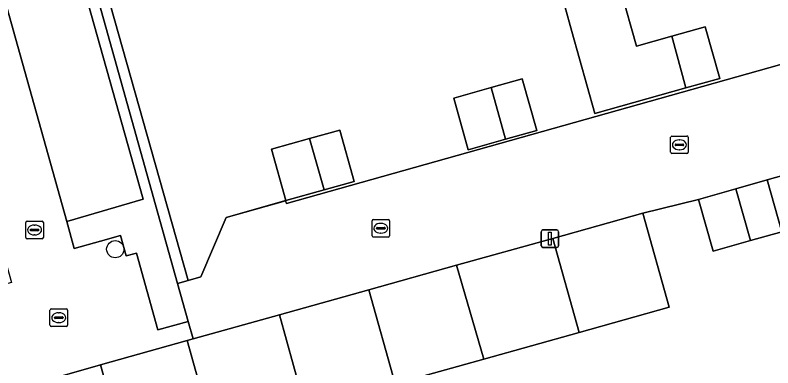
# Model space of a CAD drawing. Extents: x 159626 to 160723, y 388173 to 389416.
# Drawn here: x 159883.2 to 159926.3, y 388291.06 to 388311.16 of the extents above; entities that cross this region are included whole.
import ezdxf

# ---------------------------------------------------------------- set-up
doc = ezdxf.new("R2010")
doc.units = 0
for name, color, linetype in [('IMGEO_Boom', 7, 'Continuous'), ('IMGEO_Erf', 7, 'Continuous'), ('IMGEO_Kolk', 7, 'Continuous'), ('IMGEO_Lichtmast', 7, 'Continuous'), ('IMGEO_Muur', 7, 'Continuous'), ('IMGEO_Pand', 7, 'Continuous'), ('IMGEO_Parkeervlak_open', 7, 'Continuous'), ('IMGEO_Rijbaan_lokaal_open', 7, 'Continuous'), ('IMGEO_Rioolput', 7, 'Continuous'), ('IMGEO_Voetpad_open', 7, 'Continuous')]:
    doc.layers.add(name, color=color, linetype=linetype)

msp = doc.modelspace()

# ---------------------------------------------------------------- linework, layer by layer
at = {"layer": 'IMGEO_Boom'}
msp.add_circle((159888.893, 388297.819), 0.489, dxfattribs=at)
at = {"layer": 'IMGEO_Erf'}
for points in [[(159888.385, 388312.59), (159893.047, 388296.039), (159893.76, 388296.24), (159895.193, 388299.636), (159898.582, 388300.586), (159898.627, 388300.424), (159947.315, 388314.161)], [(159929.16, 388302.674), (159925.978, 388301.769), (159926.807, 388298.808), (159925.022, 388298.308), (159922.902, 388297.714), (159922.077, 388300.659), (159918.909, 388299.871), (159920.407, 388294.517), (159915.286, 388293.084), (159909.857, 388291.564), (159904.817, 388290.154), (159904.899, 388289.863), (159899.82, 388288.312), (159894.588, 388286.845), (159889.668, 388285.465), (159888.049, 388291.237), (159885.607, 388290.526), (159887.756, 388282.848), (159893.644, 388261.656), (159940.482, 388274.742)]]:
    msp.add_lwpolyline(points, dxfattribs=at)
for points in [[(159921.356, 388307.007), (159916.173, 388305.554), (159914.868, 388310.215), (159914.463, 388311.659), (159917.659, 388312.555), (159918.544, 388309.396), (159920.553, 388309.959), (159922.451, 388310.49), (159923.276, 388307.545)], [(159911.091, 388304.085), (159908.967, 388303.49), (159908.143, 388306.431), (159910.273, 388307.028), (159912.043, 388307.524), (159912.867, 388304.583)], [(159900.773, 388301.2), (159898.592, 388300.589), (159897.772, 388303.514), (159899.946, 388304.123), (159901.672, 388304.607), (159902.491, 388301.682)]]:
    msp.add_lwpolyline(points, close=True, dxfattribs=at)
at = {"layer": 'IMGEO_Kolk'}
for p, q in [((159920.486, 388303.344), (159920.486, 388304.196)), ((159920.561, 388304.27), (159921.413, 388304.27)), ((159920.974, 388304.05), (159920.999, 388304.05)), ((159921.487, 388304.196), (159921.487, 388303.344)), ((159920.745, 388303.764), (159920.745, 388303.776)), ((159921.183, 388303.727), (159920.785, 388303.727)), ((159920.788, 388303.813), (159921.186, 388303.813)), ((159920.997, 388303.49), (159920.972, 388303.49)), ((159921.229, 388303.776), (159921.229, 388303.764)), ((159921.413, 388303.27), (159920.561, 388303.27)), ((159883.801, 388298.49), (159883.801, 388299.342)), ((159883.876, 388299.416), (159884.728, 388299.416)), ((159884.289, 388299.196), (159884.314, 388299.196)), ((159884.802, 388299.342), (159884.802, 388298.49)), ((159903.498, 388298.589), (159903.498, 388299.441)), ((159903.573, 388299.515), (159904.425, 388299.515)), ((159903.986, 388299.295), (159904.011, 388299.295)), ((159904.499, 388299.441), (159904.499, 388298.589)), ((159884.06, 388298.91), (159884.06, 388298.922)), ((159884.498, 388298.873), (159884.1, 388298.873)), ((159884.103, 388298.959), (159884.501, 388298.959)), ((159884.544, 388298.922), (159884.544, 388298.91)), ((159903.757, 388299.009), (159903.757, 388299.021)), ((159904.195, 388298.972), (159903.797, 388298.972)), ((159903.8, 388299.058), (159904.198, 388299.058)), ((159904.009, 388298.735), (159903.984, 388298.735)), ((159904.241, 388299.021), (159904.241, 388299.009)), ((159884.728, 388298.416), (159883.876, 388298.416)), ((159884.312, 388298.636), (159884.287, 388298.636)), ((159904.425, 388298.515), (159903.573, 388298.515))]:
    msp.add_line(p, q, dxfattribs=at)
for points in [[(159920.486, 388303.344), (159920.486, 388304.196)], [(159920.561, 388304.27), (159921.413, 388304.27)], [(159921.487, 388304.196), (159921.487, 388303.344)], [(159921.413, 388303.27), (159920.561, 388303.27)], [(159883.801, 388298.49), (159883.801, 388299.342)], [(159883.876, 388299.416), (159884.728, 388299.416)], [(159884.802, 388299.342), (159884.802, 388298.49)], [(159903.498, 388298.589), (159903.498, 388299.441)], [(159903.573, 388299.515), (159904.425, 388299.515)], [(159904.499, 388299.441), (159904.499, 388298.589)], [(159884.728, 388298.416), (159883.876, 388298.416)], [(159904.425, 388298.515), (159903.573, 388298.515)]]:
    msp.add_lwpolyline(points, dxfattribs=at)
for centre, radius, start, end in [((159920.563, 388304.194), 0.0765, 91.552, 178.448), ((159920.563, 388304.194), 0.0765, 91.552, 178.448), ((159921.411, 388304.194), 0.0765, 1.552, 88.448), ((159921.411, 388304.194), 0.0765, 1.552, 88.448), ((159920.785, 388303.773), 0.0403, 85.8775, 175.7526), ((159920.782, 388303.763), 0.0366, 178.938, 274.7102), ((159921.186, 388303.77), 0.043, 264.8664, 352.4533), ((159921.19, 388303.775), 0.0386, 1.7309, 96.639), ((159920.563, 388303.346), 0.0765, 181.552, 268.448), ((159920.563, 388303.346), 0.0765, 181.552, 268.448), ((159921.411, 388303.346), 0.0765, 271.552, 358.448), ((159921.411, 388303.346), 0.0765, 271.552, 358.448), ((159883.878, 388299.34), 0.0765, 91.552, 178.448), ((159883.878, 388299.34), 0.0765, 91.552, 178.448), ((159884.726, 388299.34), 0.0765, 1.552, 88.448), ((159884.726, 388299.34), 0.0765, 1.552, 88.448), ((159903.575, 388299.439), 0.0765, 91.552, 178.448), ((159903.575, 388299.439), 0.0765, 91.552, 178.448), ((159904.423, 388299.439), 0.0765, 1.552, 88.448), ((159904.423, 388299.439), 0.0765, 1.552, 88.448), ((159884.1, 388298.919), 0.0403, 85.8775, 175.7526), ((159884.097, 388298.909), 0.0366, 178.938, 274.7102), ((159884.501, 388298.916), 0.043, 264.8664, 352.4533), ((159884.505, 388298.921), 0.0386, 1.7309, 96.639), ((159903.797, 388299.018), 0.0403, 85.8775, 175.7526), ((159903.794, 388299.008), 0.0366, 178.938, 274.7102), ((159904.198, 388299.015), 0.043, 264.8664, 352.4533), ((159904.202, 388299.02), 0.0386, 1.7309, 96.639), ((159883.878, 388298.492), 0.0765, 181.552, 268.448), ((159883.878, 388298.492), 0.0765, 181.552, 268.448), ((159884.726, 388298.492), 0.0765, 271.552, 358.448), ((159884.726, 388298.492), 0.0765, 271.552, 358.448), ((159903.575, 388298.591), 0.0765, 181.552, 268.448), ((159903.575, 388298.591), 0.0765, 181.552, 268.448), ((159904.423, 388298.591), 0.0765, 271.552, 358.448), ((159904.423, 388298.591), 0.0765, 271.552, 358.448)]:
    msp.add_arc(centre, radius, start, end, dxfattribs=at)
for centre, major_axis, ratio, start_param, end_param in [((159920.973, 388303.77), (-0.387, 0.002), 0.722429, 4.712389, 7.853982), ((159920.998, 388303.77), (-0.39, 0.002), 0.717154, 1.570796, 4.712389), ((159884.288, 388298.916), (-0.387, 0.002), 0.722429, 4.712389, 7.853982), ((159884.313, 388298.916), (-0.39, 0.002), 0.717154, 1.570796, 4.712389), ((159903.985, 388299.015), (-0.387, 0.002), 0.722429, 4.712389, 7.853982), ((159904.01, 388299.015), (-0.39, 0.002), 0.717154, 1.570796, 4.712389)]:
    msp.add_ellipse(centre, major_axis=major_axis, ratio=ratio, start_param=start_param, end_param=end_param, dxfattribs=at)
at = {"layer": 'IMGEO_Lichtmast'}
for p, q in [((159913.124, 388298.02), (159913.124, 388298.82)), ((159913.124, 388298.82), (159913.124, 388298.02)), ((159913.224, 388298.92), (159914.014, 388298.92)), ((159914.014, 388298.92), (159913.224, 388298.92)), ((159914.114, 388298.82), (159914.114, 388298.02)), ((159914.114, 388298.02), (159914.114, 388298.82)), ((159914.014, 388297.92), (159913.224, 388297.92)), ((159913.224, 388297.92), (159914.014, 388297.92))]:
    msp.add_line(p, q, dxfattribs=at)
msp.add_lwpolyline([(159913.544, 388298.795), (159913.694, 388298.795), (159913.694, 388298.045), (159913.544, 388298.045), (159913.544, 388298.795)], dxfattribs=at)
for centre, start, end in [((159913.224, 388298.82), 90, 180), ((159913.224, 388298.82), 90, 180), ((159914.014, 388298.82), 0, 90), ((159914.014, 388298.82), 360, 90), ((159913.224, 388298.02), 180, 270), ((159913.224, 388298.02), 180, 270), ((159914.014, 388298.02), 270, 0), ((159914.014, 388298.02), 270, 0)]:
    msp.add_arc(centre, 0.1, start, end, dxfattribs=at)
at = {"layer": 'IMGEO_Muur'}
for points in [[(159893.047, 388296.039), (159888.385, 388312.59)], [(159898.592, 388300.589), (159895.193, 388299.636), (159893.76, 388296.24), (159893.047, 388296.039)]]:
    msp.add_lwpolyline(points, dxfattribs=at)
at = {"layer": 'IMGEO_Pand'}
for points in [[(159921.356, 388307.007), (159920.553, 388309.959), (159918.544, 388309.396), (159917.659, 388312.555), (159914.463, 388311.659), (159914.868, 388310.215), (159916.173, 388305.554)], [(159921.356, 388307.007), (159923.276, 388307.545), (159922.451, 388310.49), (159920.553, 388309.959)], [(159910.273, 388307.028), (159911.091, 388304.085), (159912.867, 388304.583), (159912.043, 388307.524)], [(159910.273, 388307.028), (159908.143, 388306.431), (159908.967, 388303.49), (159911.091, 388304.085)], [(159899.946, 388304.123), (159900.773, 388301.2), (159902.491, 388301.682), (159901.672, 388304.607)], [(159899.946, 388304.123), (159897.772, 388303.514), (159898.592, 388300.589), (159900.773, 388301.2)], [(159925.978, 388301.769), (159924.196, 388301.262), (159925.022, 388298.308), (159926.807, 388298.808)], [(159924.196, 388301.262), (159922.077, 388300.659), (159922.902, 388297.714), (159925.022, 388298.308)], [(159915.286, 388293.084), (159920.407, 388294.517), (159918.909, 388299.871), (159913.775, 388298.434)], [(159915.286, 388293.084), (159913.775, 388298.434), (159908.311, 388296.905), (159909.857, 388291.564)], [(159903.318, 388295.508), (159904.817, 388290.154), (159909.857, 388291.564), (159908.311, 388296.905)], [(159899.82, 388288.312), (159904.899, 388289.863), (159904.817, 388290.154), (159903.318, 388295.508), (159898.228, 388294.085)], [(159899.82, 388288.312), (159898.228, 388294.085), (159893.316, 388292.711), (159892.981, 388292.617), (159894.588, 388286.845)], [(159894.588, 388286.845), (159892.981, 388292.617), (159888.049, 388291.237), (159889.668, 388285.465)]]:
    msp.add_lwpolyline(points, close=True, dxfattribs=at)
at = {"layer": 'IMGEO_Parkeervlak_open'}
msp.add_lwpolyline([(159884.399, 388322.351), (159880.05, 388321.131), (159886.13, 388299.399), (159890.482, 388300.677)], close=True, dxfattribs=at)
at = {"layer": 'IMGEO_Rijbaan_lokaal_open'}
for points in [[(159864.8, 388360.991), (159882.996, 388295.92), (159881.089, 388295.408), (159882.69, 388289.677), (159885.607, 388290.526), (159888.049, 388291.237), (159892.981, 388292.617), (159893.316, 388292.711), (159893.045, 388293.71), (159891.313, 388293.23), (159890.096, 388297.603), (159889.521, 388297.441), (159889.19, 388298.597), (159888.047, 388298.275), (159886.562, 388297.856), (159886.13, 388299.399), (159880.05, 388321.131)], [(159947.315, 388314.161), (159898.627, 388300.424), (159898.582, 388300.586), (159895.193, 388299.636), (159893.76, 388296.24), (159893.047, 388296.039), (159892.443, 388295.871), (159893.045, 388293.71), (159893.316, 388292.711), (159898.228, 388294.085), (159903.318, 388295.508), (159908.311, 388296.905), (159913.775, 388298.434), (159918.909, 388299.871), (159922.077, 388300.659), (159924.196, 388301.262), (159925.978, 388301.769), (159929.16, 388302.674)]]:
    msp.add_lwpolyline(points, dxfattribs=at)
at = {"layer": 'IMGEO_Rioolput'}
for p, q in [((159885.256, 388294.421), (159886.108, 388294.421)), ((159885.181, 388293.495), (159885.181, 388294.347)), ((159885.483, 388293.964), (159885.881, 388293.964)), ((159885.669, 388294.201), (159885.694, 388294.201)), ((159886.182, 388294.347), (159886.182, 388293.495)), ((159885.44, 388293.915), (159885.44, 388293.927)), ((159885.878, 388293.878), (159885.48, 388293.878)), ((159885.692, 388293.641), (159885.667, 388293.641)), ((159885.924, 388293.927), (159885.924, 388293.915)), ((159886.108, 388293.421), (159885.256, 388293.421))]:
    msp.add_line(p, q, dxfattribs=at)
for points in [[(159885.256, 388294.421), (159886.108, 388294.421)], [(159885.181, 388293.495), (159885.181, 388294.347)], [(159886.182, 388294.347), (159886.182, 388293.495)], [(159886.108, 388293.421), (159885.256, 388293.421)]]:
    msp.add_lwpolyline(points, dxfattribs=at)
for centre, radius, start, end in [((159885.258, 388294.345), 0.0765, 91.552, 178.448), ((159885.258, 388294.345), 0.0765, 91.552, 178.448), ((159886.106, 388294.345), 0.0765, 1.552, 88.448), ((159886.106, 388294.345), 0.0765, 1.552, 88.448), ((159885.48, 388293.924), 0.0403, 85.8775, 175.7526), ((159885.885, 388293.926), 0.0386, 1.7309, 96.639), ((159885.477, 388293.914), 0.0366, 178.938, 274.7102), ((159885.881, 388293.921), 0.043, 264.8664, 352.4533), ((159885.258, 388293.497), 0.0765, 181.552, 268.448), ((159885.258, 388293.497), 0.0765, 181.552, 268.448), ((159886.106, 388293.497), 0.0765, 271.552, 358.448), ((159886.106, 388293.497), 0.0765, 271.552, 358.448)]:
    msp.add_arc(centre, radius, start, end, dxfattribs=at)
for centre, major_axis, ratio, start_param, end_param in [((159885.668, 388293.921), (-0.387, 0.002), 0.722429, 4.712389, 7.853982), ((159885.693, 388293.921), (-0.39, 0.002), 0.717154, 1.570796, 4.712389)]:
    msp.add_ellipse(centre, major_axis=major_axis, ratio=ratio, start_param=start_param, end_param=end_param, dxfattribs=at)
at = {"layer": 'IMGEO_Voetpad_open'}
for points in [[(159888.385, 388312.59), (159888.142, 388312.521), (159885.807, 388320.79), (159884.421, 388325.702), (159884.127, 388325.62), (159884.995, 388322.515), (159892.443, 388295.871), (159893.047, 388296.039)], [(159892.443, 388295.871), (159884.995, 388322.515), (159884.399, 388322.351), (159890.482, 388300.677), (159886.13, 388299.399), (159886.562, 388297.856), (159888.047, 388298.275), (159889.19, 388298.597), (159889.521, 388297.441), (159890.096, 388297.603), (159891.313, 388293.23), (159893.045, 388293.71)]]:
    msp.add_lwpolyline(points, close=True, dxfattribs=at)

doc.saveas('drawing.dxf')
